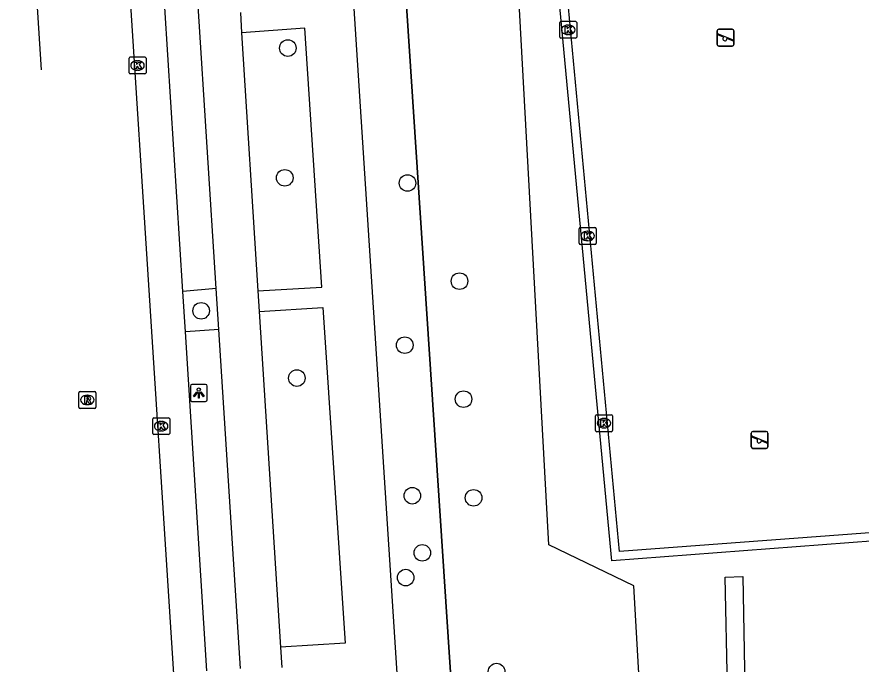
# Model space of a CAD drawing. Extents: x 160732 to 162105, y 387428 to 388479.
# Drawn here: x 160779.17 to 160829, y 387551.51 to 387589.69 of the extents above; entities that cross this region are included whole.
import ezdxf

# ---------------------------------------------------------------- set-up
doc = ezdxf.new("R2010")
doc.units = 0
for name, color, linetype in [('IMGEO_Berm_groen', 7, 'Continuous'), ('IMGEO_Boom', 7, 'Continuous'), ('IMGEO_Fietspad_gesloten', 7, 'Continuous'), ('IMGEO_Groenvoorziening', 7, 'Continuous'), ('IMGEO_Hek', 7, 'Continuous'), ('IMGEO_Kolk', 7, 'Continuous'), ('IMGEO_Lichtpunt', 7, 'Continuous'), ('IMGEO_Parkeervlak_open', 7, 'Continuous'), ('IMGEO_Rijbaan_lokaal_gesloten', 7, 'Continuous'), ('IMGEO_Rioolput', 7, 'Continuous'), ('IMGEO_Speelvoorziening', 7, 'Continuous'), ('IMGEO_Voetpad_gesloten', 7, 'Continuous'), ('IMGEO_Voetpad_open', 7, 'Continuous')]:
    doc.layers.add(name, color=color, linetype=linetype)

msp = doc.modelspace()

# ---------------------------------------------------------------- linework, layer by layer
at = {"layer": 'IMGEO_Berm_groen'}
msp.add_lwpolyline([(160800.367, 387617.785), (160806.924, 387518.259), (160889.009, 387505.413)], dxfattribs=at)
at = {"layer": 'IMGEO_Boom'}
for centre in [(160795.162, 387587.853), (160794.982, 387580.201), (160802.228, 387579.893), (160805.297, 387574.104), (160790.045, 387572.355), (160802.063, 387570.326), (160795.696, 387568.386), (160805.535, 387567.141), (160802.511, 387561.445), (160806.127, 387561.323), (160803.102, 387558.074), (160802.12, 387556.617), (160807.487, 387551.071)]:
    msp.add_circle(centre, 0.489, dxfattribs=at)
at = {"layer": 'IMGEO_Fietspad_gesloten'}
for points in [[(160790.942, 387573.662), (160789.879, 387590.341)], [(160792.361, 387589.955), (160792.436, 387588.761)], [(160792.436, 387588.761), (160793.397, 387573.538)], [(160791.096, 387571.249), (160790.942, 387573.662)], [(160793.397, 387573.538), (160793.474, 387572.323)], [(160793.474, 387572.323), (160794.726, 387552.509)], [(160792.366, 387551.255), (160792.292, 387552.478), (160791.096, 387571.249)], [(160794.726, 387552.509), (160794.802, 387551.303)]]:
    msp.add_lwpolyline(points, dxfattribs=at)
at = {"layer": 'IMGEO_Groenvoorziening'}
msp.add_lwpolyline([(160845.191, 387524.186), (160840.059, 387525.196), (160820.895, 387524.611), (160814.311, 387528.706), (160812.79, 387535.692), (160812.476, 387542.108), (160815.933, 387549.939), (160815.581, 387556.126), (160810.572, 387558.546), (160807.923, 387607.046)], dxfattribs=at)
at = {"layer": 'IMGEO_Hek'}
msp.add_lwpolyline([(160889.009, 387505.413), (160806.924, 387518.259), (160800.367, 387617.785)], dxfattribs=at)
at = {"layer": 'IMGEO_Kolk'}
for p, q in [((160811.213, 387588.506), (160811.213, 387589.358)), ((160811.288, 387589.432), (160812.14, 387589.432)), ((160811.701, 387589.212), (160811.726, 387589.212)), ((160812.214, 387589.358), (160812.214, 387588.506)), ((160811.724, 387588.652), (160811.699, 387588.652)), ((160812.14, 387588.432), (160811.288, 387588.432)), ((160785.79, 387586.403), (160785.79, 387587.255)), ((160785.865, 387587.329), (160786.717, 387587.329)), ((160786.791, 387587.255), (160786.791, 387586.403)), ((160786.278, 387587.109), (160786.303, 387587.109)), ((160786.717, 387586.329), (160785.865, 387586.329)), ((160786.301, 387586.549), (160786.276, 387586.549)), ((160812.362, 387576.346), (160812.362, 387577.198)), ((160812.437, 387577.272), (160813.289, 387577.272)), ((160813.363, 387577.198), (160813.363, 387576.346)), ((160812.85, 387577.052), (160812.875, 387577.052)), ((160813.289, 387576.272), (160812.437, 387576.272)), ((160812.873, 387576.492), (160812.848, 387576.492)), ((160813.401, 387566.224), (160814.253, 387566.224)), ((160787.187, 387565.124), (160787.187, 387565.976)), ((160787.262, 387566.05), (160788.114, 387566.05)), ((160787.675, 387565.83), (160787.7, 387565.83)), ((160788.188, 387565.976), (160788.188, 387565.124)), ((160813.326, 387565.298), (160813.326, 387566.15)), ((160813.814, 387566.004), (160813.839, 387566.004)), ((160814.327, 387566.15), (160814.327, 387565.298)), ((160787.698, 387565.27), (160787.673, 387565.27)), ((160814.253, 387565.224), (160813.401, 387565.224)), ((160813.837, 387565.444), (160813.812, 387565.444)), ((160788.114, 387565.05), (160787.262, 387565.05))]:
    msp.add_line(p, q, dxfattribs=at)
for points in [[(160811.213, 387588.506), (160811.213, 387589.358)], [(160811.288, 387589.432), (160812.14, 387589.432)], [(160811.534, 387589.132), (160811.657, 387589.132), (160811.657, 387588.981), (160811.787, 387589.132), (160811.951, 387589.132), (160811.805, 387588.981), (160811.958, 387588.732), (160811.806, 387588.732), (160811.721, 387588.896), (160811.657, 387588.829), (160811.657, 387588.732), (160811.534, 387588.732), (160811.534, 387589.132)], [(160812.214, 387589.358), (160812.214, 387588.506)], [(160812.14, 387588.432), (160811.288, 387588.432)], [(160785.79, 387586.403), (160785.79, 387587.255)], [(160785.865, 387587.329), (160786.717, 387587.329)], [(160786.791, 387587.255), (160786.791, 387586.403)], [(160786.111, 387587.029), (160786.234, 387587.029), (160786.234, 387586.878), (160786.364, 387587.029), (160786.528, 387587.029), (160786.382, 387586.878), (160786.535, 387586.629), (160786.383, 387586.629), (160786.298, 387586.793), (160786.234, 387586.726), (160786.234, 387586.629), (160786.111, 387586.629), (160786.111, 387587.029)], [(160786.717, 387586.329), (160785.865, 387586.329)], [(160812.362, 387576.346), (160812.362, 387577.198)], [(160812.437, 387577.272), (160813.289, 387577.272)], [(160813.363, 387577.198), (160813.363, 387576.346)], [(160812.683, 387576.972), (160812.806, 387576.972), (160812.806, 387576.821), (160812.936, 387576.972), (160813.1, 387576.972), (160812.954, 387576.821), (160813.107, 387576.572), (160812.955, 387576.572), (160812.87, 387576.736), (160812.806, 387576.669), (160812.806, 387576.572), (160812.683, 387576.572), (160812.683, 387576.972)], [(160813.289, 387576.272), (160812.437, 387576.272)], [(160813.401, 387566.224), (160814.253, 387566.224)], [(160787.187, 387565.124), (160787.187, 387565.976)], [(160787.262, 387566.05), (160788.114, 387566.05)], [(160787.508, 387565.75), (160787.631, 387565.75), (160787.631, 387565.599), (160787.761, 387565.75), (160787.925, 387565.75), (160787.779, 387565.599), (160787.932, 387565.35), (160787.78, 387565.35), (160787.695, 387565.514), (160787.631, 387565.447), (160787.631, 387565.35), (160787.508, 387565.35), (160787.508, 387565.75)], [(160788.188, 387565.976), (160788.188, 387565.124)], [(160813.326, 387565.298), (160813.326, 387566.15)], [(160813.647, 387565.924), (160813.77, 387565.924), (160813.77, 387565.773), (160813.9, 387565.924), (160814.064, 387565.924), (160813.918, 387565.773), (160814.071, 387565.524), (160813.919, 387565.524), (160813.834, 387565.688), (160813.77, 387565.621), (160813.77, 387565.524), (160813.647, 387565.524), (160813.647, 387565.924)], [(160814.327, 387566.15), (160814.327, 387565.298)], [(160814.253, 387565.224), (160813.401, 387565.224)], [(160788.114, 387565.05), (160787.262, 387565.05)]]:
    msp.add_lwpolyline(points, dxfattribs=at)
for centre, start, end in [((160811.29, 387589.356), 91.552, 178.448), ((160811.29, 387589.356), 91.552, 178.448), ((160812.138, 387589.356), 1.552, 88.448), ((160812.138, 387589.356), 1.552, 88.448), ((160811.29, 387588.508), 181.552, 268.448), ((160811.29, 387588.508), 181.552, 268.448), ((160812.138, 387588.508), 271.552, 358.448), ((160812.138, 387588.508), 271.552, 358.448), ((160785.867, 387587.253), 91.552, 178.448), ((160785.867, 387587.253), 91.552, 178.448), ((160786.715, 387587.253), 1.552, 88.448), ((160786.715, 387587.253), 1.552, 88.448), ((160785.867, 387586.405), 181.552, 268.448), ((160785.867, 387586.405), 181.552, 268.448), ((160786.715, 387586.405), 271.552, 358.448), ((160786.715, 387586.405), 271.552, 358.448), ((160812.439, 387577.196), 91.552, 178.448), ((160812.439, 387577.196), 91.552, 178.448), ((160813.287, 387577.196), 1.552, 88.448), ((160813.287, 387577.196), 1.552, 88.448), ((160812.439, 387576.348), 181.552, 268.448), ((160812.439, 387576.348), 181.552, 268.448), ((160813.287, 387576.348), 271.552, 358.448), ((160813.287, 387576.348), 271.552, 358.448), ((160813.403, 387566.148), 91.552, 178.448), ((160813.403, 387566.148), 91.552, 178.448), ((160814.251, 387566.148), 1.552, 88.448), ((160814.251, 387566.148), 1.552, 88.448), ((160787.264, 387565.974), 91.552, 178.448), ((160787.264, 387565.974), 91.552, 178.448), ((160788.112, 387565.974), 1.552, 88.448), ((160788.112, 387565.974), 1.552, 88.448), ((160813.403, 387565.3), 181.552, 268.448), ((160813.403, 387565.3), 181.552, 268.448), ((160814.251, 387565.3), 271.552, 358.448), ((160814.251, 387565.3), 271.552, 358.448), ((160787.264, 387565.126), 181.552, 268.448), ((160787.264, 387565.126), 181.552, 268.448), ((160788.112, 387565.126), 271.552, 358.448), ((160788.112, 387565.126), 271.552, 358.448)]:
    msp.add_arc(centre, 0.0765, start, end, dxfattribs=at)
for centre, major_axis, ratio, start_param, end_param in [((160811.7, 387588.932), (-0.387, 0.002), 0.722429, 4.712389, 7.853982), ((160811.725, 387588.932), (-0.39, 0.002), 0.717154, 1.570796, 4.712389), ((160786.277, 387586.829), (-0.387, 0.002), 0.722429, 4.712389, 7.853982), ((160786.302, 387586.829), (-0.39, 0.002), 0.717154, 1.570796, 4.712389), ((160812.849, 387576.772), (-0.387, 0.002), 0.722429, 4.712389, 7.853982), ((160812.874, 387576.772), (-0.39, 0.002), 0.717154, 1.570796, 4.712389), ((160787.674, 387565.55), (-0.387, 0.002), 0.722429, 4.712389, 7.853982), ((160787.699, 387565.55), (-0.39, 0.002), 0.717154, 1.570796, 4.712389), ((160813.813, 387565.724), (-0.387, 0.002), 0.722429, 4.712389, 7.853982), ((160813.838, 387565.724), (-0.39, 0.002), 0.717154, 1.570796, 4.712389)]:
    msp.add_ellipse(centre, major_axis=major_axis, ratio=ratio, start_param=start_param, end_param=end_param, dxfattribs=at)
at = {"layer": 'IMGEO_Lichtpunt'}
for p, q in [((160789.409, 387567.912), (160789.409, 387567.105)), ((160789.409, 387567.912), (160789.409, 387567.105)), ((160790.311, 387568.007), (160789.503, 387568.007)), ((160790.311, 387568.007), (160789.503, 387568.007)), ((160790.405, 387567.105), (160790.405, 387567.912)), ((160790.405, 387567.105), (160790.405, 387567.912)), ((160789.503, 387567.011), (160790.311, 387567.011)), ((160789.503, 387567.011), (160790.311, 387567.011))]:
    msp.add_line(p, q, dxfattribs=at)
for points in [[(160789.783, 387567.576), (160789.822, 387567.548), (160789.634, 387567.286), (160789.596, 387567.313), (160789.783, 387567.576)], [(160789.885, 387567.528), (160789.932, 387567.528), (160789.932, 387567.206), (160789.885, 387567.206), (160789.885, 387567.528)], [(160789.995, 387567.548), (160790.033, 387567.575), (160790.22, 387567.313), (160790.181, 387567.285), (160789.995, 387567.548)]]:
    msp.add_lwpolyline(points, dxfattribs=at)
msp.add_circle((160789.908, 387567.71), 0.0994, dxfattribs=at)
for centre, start, end in [((160789.503, 387567.912), 90, 180), ((160789.503, 387567.912), 90, 180), ((160790.311, 387567.912), 0, 90), ((160790.311, 387567.912), 0, 90), ((160789.503, 387567.105), 180, 270), ((160789.503, 387567.105), 180, 270), ((160790.311, 387567.105), 270, 0), ((160790.311, 387567.105), 270, 360)]:
    msp.add_arc(centre, 0.0946, start, end, dxfattribs=at)
at = {"layer": 'IMGEO_Parkeervlak_open'}
msp.add_lwpolyline([(160789.114, 387571.117), (160788.963, 387573.502)], dxfattribs=at)
at = {"layer": 'IMGEO_Rijbaan_lokaal_gesloten'}
for points in [[(160790.465, 387519.422), (160784.664, 387609.693)], [(160780.621, 387586.572), (160779.169, 387609.35)]]:
    msp.add_lwpolyline(points, dxfattribs=at)
at = {"layer": 'IMGEO_Rioolput'}
for p, q in [((160782.829, 387566.671), (160782.829, 387567.523)), ((160782.904, 387567.597), (160783.756, 387567.597)), ((160783.317, 387567.377), (160783.342, 387567.377)), ((160783.83, 387567.523), (160783.83, 387566.671)), ((160783.34, 387566.817), (160783.315, 387566.817)), ((160783.756, 387566.597), (160782.904, 387566.597))]:
    msp.add_line(p, q, dxfattribs=at)
for points in [[(160782.829, 387566.671), (160782.829, 387567.523)], [(160782.904, 387567.597), (160783.756, 387567.597)], [(160783.418, 387567.295), (160783.166, 387567.297), (160783.166, 387566.897)], [(160783.344, 387567.216), (160783.29, 387567.216), (160783.29, 387567.135)], [(160783.83, 387567.523), (160783.83, 387566.671)], [(160783.166, 387566.897), (160783.29, 387566.897), (160783.29, 387567.059), (160783.301, 387567.059)], [(160783.29, 387567.135), (160783.342, 387567.135)], [(160783.348, 387567.03), (160783.419, 387566.897), (160783.559, 387566.897), (160783.494, 387567.023)], [(160783.756, 387566.597), (160782.904, 387566.597)]]:
    msp.add_lwpolyline(points, dxfattribs=at)
for centre, radius, start, end in [((160782.906, 387567.521), 0.0765, 91.552, 178.448), ((160782.906, 387567.521), 0.0765, 91.552, 178.448), ((160783.35, 387567.12), 0.0964, 77.0061, 93.1865), ((160783.364, 387567.177), 0.0378, 276.6634, 79.6772), ((160783.417, 387567.185), 0.109, 350.3612, 89.416), ((160783.754, 387567.521), 0.0765, 1.552, 88.448), ((160783.754, 387567.521), 0.0765, 1.552, 88.448), ((160783.3, 387567.006), 0.0533, 26.0293, 88.6989), ((160783.326, 387567.324), 0.19, 274.7715, 282.9687), ((160783.415, 387567.185), 0.112, 277.5842, 350.9817), ((160783.399, 387566.97), 0.108, 29.5134, 73.7905), ((160782.906, 387566.673), 0.0765, 181.552, 268.448), ((160782.906, 387566.673), 0.0765, 181.552, 268.448), ((160783.754, 387566.673), 0.0765, 271.552, 358.448), ((160783.754, 387566.673), 0.0765, 271.552, 358.448)]:
    msp.add_arc(centre, radius, start, end, dxfattribs=at)
for centre, major_axis, ratio, start_param, end_param in [((160783.316, 387567.097), (-0.387, 0.002), 0.722429, 4.712389, 7.853982), ((160783.341, 387567.097), (-0.39, 0.002), 0.717154, 1.570796, 4.712389)]:
    msp.add_ellipse(centre, major_axis=major_axis, ratio=ratio, start_param=start_param, end_param=end_param, dxfattribs=at)
at = {"layer": 'IMGEO_Speelvoorziening'}
for p, q in [((160820.504, 387588.068), (160820.504, 387588.868)), ((160820.504, 387588.868), (160820.504, 387588.068)), ((160820.887, 387588.496), (160820.548, 387588.633)), ((160820.573, 387588.693), (160821.449, 387588.34)), ((160820.604, 387588.968), (160821.394, 387588.968)), ((160821.394, 387588.968), (160820.604, 387588.968)), ((160821.494, 387588.868), (160821.494, 387588.068)), ((160821.494, 387588.068), (160821.494, 387588.868)), ((160821.425, 387588.28), (160821.085, 387588.417)), ((160821.394, 387587.968), (160820.604, 387587.968)), ((160820.604, 387587.968), (160821.394, 387587.968)), ((160822.617, 387565.236), (160823.407, 387565.236)), ((160823.407, 387565.236), (160822.617, 387565.236)), ((160822.517, 387564.336), (160822.517, 387565.136)), ((160822.517, 387565.136), (160822.517, 387564.336)), ((160822.9, 387564.764), (160822.561, 387564.901)), ((160822.586, 387564.961), (160823.462, 387564.608)), ((160823.507, 387565.136), (160823.507, 387564.336)), ((160823.507, 387564.336), (160823.507, 387565.136)), ((160823.407, 387564.236), (160822.617, 387564.236)), ((160822.617, 387564.236), (160823.407, 387564.236)), ((160823.438, 387564.548), (160823.098, 387564.685))]:
    msp.add_line(p, q, dxfattribs=at)
for centre, radius, start, end in [((160820.604, 387588.868), 0.1, 90, 180), ((160820.604, 387588.868), 0.1, 90, 180), ((160820.561, 387588.663), 0.0327, 68.078, 248.078), ((160821.394, 387588.868), 0.1, 0, 90), ((160821.394, 387588.868), 0.1, 360, 90), ((160820.966, 387588.406), 0.12, 130.9928, 5.1632), ((160821.437, 387588.31), 0.0327, 248.078, 68.078), ((160820.604, 387588.068), 0.1, 180, 270), ((160820.604, 387588.068), 0.1, 180, 270), ((160821.394, 387588.068), 0.1, 270, 0), ((160821.394, 387588.068), 0.1, 270, 0), ((160822.617, 387565.136), 0.1, 90, 180), ((160822.617, 387565.136), 0.1, 90, 180), ((160823.407, 387565.136), 0.1, 0, 90), ((160823.407, 387565.136), 0.1, 360, 90), ((160822.574, 387564.931), 0.0327, 68.078, 248.078), ((160822.979, 387564.674), 0.12, 130.9928, 5.1632), ((160822.617, 387564.336), 0.1, 180, 270), ((160822.617, 387564.336), 0.1, 180, 270), ((160823.407, 387564.336), 0.1, 270, 0), ((160823.407, 387564.336), 0.1, 270, 0), ((160823.45, 387564.578), 0.0327, 248.078, 68.078)]:
    msp.add_arc(centre, radius, start, end, dxfattribs=at)
at = {"layer": 'IMGEO_Voetpad_gesloten'}
msp.add_lwpolyline([(160822.146, 387550.114), (160821.112, 387550.119), (160820.985, 387556.649), (160822.013, 387556.689), (160822.146, 387550.114)], dxfattribs=at)
at = {"layer": 'IMGEO_Voetpad_open'}
for points in [[(160796.815, 387625.004), (160797.074, 387620.896), (160803.773, 387517.234)], [(160829.698, 387595.431), (160832.408, 387559.477), (160814.738, 387558.146), (160811.376, 387594.053), (160829.698, 387595.431)], [(160832.105, 387570.153), (160832.945, 387559.016), (160814.286, 387557.61), (160810.831, 387594.513)], [(160788.963, 387573.502), (160787.899, 387590.248)], [(160793.397, 387573.538), (160797.167, 387573.746), (160796.174, 387589.027), (160792.436, 387588.761)], [(160790.942, 387573.662), (160788.963, 387573.502)], [(160793.474, 387572.323), (160797.234, 387572.557), (160798.539, 387552.754), (160794.726, 387552.509)], [(160791.096, 387571.249), (160789.114, 387571.117)], [(160790.385, 387551.107), (160789.114, 387571.117)]]:
    msp.add_lwpolyline(points, dxfattribs=at)

doc.saveas('drawing.dxf')
